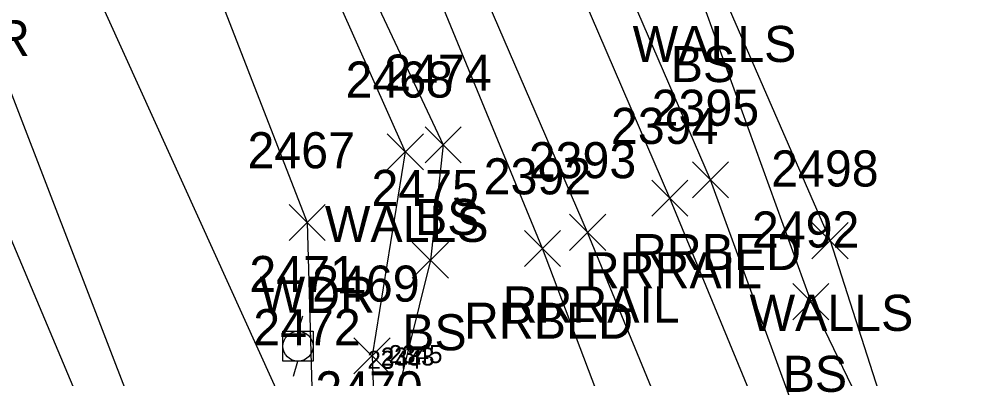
# Model space of a CAD drawing. Extents: x 1462668 to 1465147, y 550359 to 557351.
# Drawn here: x 1464726.3 to 1464779.7, y 552484.6 to 552504.5 of the extents above; entities that cross this region are included whole.
import ezdxf

# ---------------------------------------------------------------- set-up
doc = ezdxf.new("R2010")
doc.units = 0
for name, color, linetype in [('B_I', 7, 'Continuous'), ('L_A', 7, 'Continuous'), ('L_I', 7, 'Continuous'), ('L_TIC', 7, 'Continuous'), ('LAWA', 7, 'Continuous'), ('LELB', 7, 'Continuous'), ('LFNC', 7, 'Continuous'), ('LWS', 7, 'Continuous'), ('R_A', 7, 'Continuous'), ('R_I', 7, 'Continuous'), ('R_TIC', 7, 'Continuous'), ('RR', 7, 'Continuous'), ('RRB', 7, 'Continuous'), ('U_I', 7, 'Continuous'), ('UP', 7, 'Continuous'), ('UUU', 7, 'Continuous')]:
    doc.layers.add(name, color=color, linetype=linetype)

msp = doc.modelspace()

# ---------------------------------------------------------------- linework, layer by layer
at = {"layer": 'L_TIC'}
for points in [[(1464748.81, 552496.557), (1464750.81, 552498.557)], [(1464750.81, 552496.557), (1464748.81, 552498.557)], [(1464746.714, 552496.173), (1464748.714, 552498.173)], [(1464748.714, 552496.173), (1464746.714, 552498.173)], [(1464741.282, 552492.256), (1464743.282, 552494.256)], [(1464743.282, 552492.256), (1464741.282, 552494.256)], [(1464770.234, 552491.245), (1464772.234, 552493.245)], [(1464772.234, 552491.245), (1464770.234, 552493.245)], [(1464748.101, 552490.167), (1464750.101, 552492.167)], [(1464750.101, 552490.167), (1464748.101, 552492.167)], [(1464769.169, 552487.865), (1464771.169, 552489.865)], [(1464771.169, 552487.865), (1464769.169, 552489.865)], [(1464744.871, 552484.864), (1464746.871, 552486.864)], [(1464746.871, 552484.864), (1464744.871, 552486.864)]]:
    msp.add_lwpolyline(points, dxfattribs=at)
at = {"layer": 'LAWA'}
for points in [[(1464741.807, 552474.515), (1464734.161, 552478.95), (1464723.173, 552507.481), (1464709.128, 552543.367), (1464694.268, 552571.435), (1464692.692, 552582.376), (1464695.024, 552592.016)], [(1464704.959, 552581.381), (1464716.237, 552556.166), (1464729.003, 552527.441), (1464742.282, 552493.256), (1464742.553, 552483.447)]]:
    msp.add_lwpolyline(points, dxfattribs=at)
at = {"layer": 'LELB'}
for points in [[(1464722.925, 552599.353), (1464722.214, 552598.827), (1464737.526, 552564.404), (1464749.896, 552536.245), (1464763.972, 552506.032), (1464770.169, 552488.865)], [(1464702.077, 552587.615), (1464711.523, 552582.533), (1464724.228, 552557.34), (1464734.213, 552530.728), (1464749.81, 552497.557), (1464749.101, 552491.167)], [(1464749.101, 552491.167), (1464747.246, 552483.641)], [(1464770.169, 552488.865), (1464775.683, 552477.42)]]:
    msp.add_lwpolyline(points, dxfattribs=at)
at = {"layer": 'LFNC'}
msp.add_lwpolyline([(1464749.087, 552471.882), (1464740.766, 552473.141), (1464732.227, 552477.265), (1464721.253, 552503.309), (1464704.808, 552541.816), (1464691.39, 552573.011), (1464689.656, 552583.619)], dxfattribs=at)
at = {"layer": 'LWS'}
for points in [[(1464723.398, 552598.887), (1464733.24, 552578.777), (1464739.648, 552565.26), (1464754.153, 552533.407), (1464764.757, 552507.146), (1464771.234, 552492.245)], [(1464702.268, 552586.222), (1464709.386, 552581.281), (1464723.063, 552556.949), (1464732.947, 552530.369), (1464747.714, 552497.173), (1464745.871, 552485.864), (1464746.08, 552480.004)], [(1464771.234, 552492.245), (1464775.939, 552477.572)]]:
    msp.add_lwpolyline(points, dxfattribs=at)
at = {"layer": 'R_TIC'}
for points in [[(1464763.619, 552494.611), (1464765.619, 552496.611)], [(1464765.619, 552494.611), (1464763.619, 552496.611)], [(1464761.364, 552493.605), (1464763.364, 552495.605)], [(1464763.364, 552493.605), (1464761.364, 552495.605)], [(1464756.811, 552491.705), (1464758.811, 552493.705)], [(1464758.811, 552491.705), (1464756.811, 552493.705)], [(1464754.315, 552490.81), (1464756.315, 552492.81)], [(1464756.315, 552490.81), (1464754.315, 552492.81)]]:
    msp.add_lwpolyline(points, dxfattribs=at)
at = {"layer": 'RR'}
for points in [[(1464849.389, 552249.534), (1464842.819, 552270.793), (1464835.11, 552294.838), (1464826.262, 552322.52), (1464813.909, 552358.251), (1464808.668, 552373.872), (1464804.992, 552384.746), (1464790.19, 552425.007), (1464777.181, 552458.665), (1464762.364, 552494.605), (1464744.909, 552535.145), (1464735.628, 552555.847), (1464721.293, 552586.6), (1464702.021, 552626.346), (1464686.842, 552656.687), (1464671.35, 552687.141), (1464662.335, 552704.74), (1464642.534, 552744.081), (1464629.159, 552771.135), (1464613.477, 552803.16), (1464601.343, 552828.316)], [(1464844.813, 552247.755), (1464838.177, 552269.149), (1464830.386, 552293.617), (1464821.392, 552321.548), (1464809.517, 552356.645), (1464804.149, 552372.473), (1464800.295, 552383.078), (1464785.596, 552423.206), (1464772.719, 552456.472), (1464757.811, 552492.705), (1464740.233, 552533.386), (1464731.218, 552553.662), (1464716.736, 552584.611), (1464697.665, 552624.112), (1464682.453, 552654.497), (1464666.878, 552684.945), (1464657.727, 552702.874), (1464638.134, 552741.98), (1464624.708, 552768.998), (1464609.228, 552800.971), (1464596.703, 552826.136)]]:
    msp.add_lwpolyline(points, dxfattribs=at)
at = {"layer": 'RRB'}
for points in [[(1464851.042, 552250.445), (1464845.147, 552271.635), (1464837.544, 552295.462), (1464828.768, 552323.575), (1464816.78, 552359.11), (1464810.928, 552374.769), (1464807.843, 552386.028), (1464792.774, 552426.038), (1464778.944, 552461.754), (1464771.168, 552477.614), (1464764.619, 552495.611), (1464747.04, 552536.302), (1464737.618, 552557.165), (1464723.44, 552587.94), (1464704.535, 552627.922), (1464689.191, 552657.618), (1464673.574, 552688.335), (1464664.014, 552705.151), (1464644.495, 552745.11), (1464631.556, 552772.375), (1464615.641, 552804.178), (1464603.908, 552829.416)], [(1464842.442, 552246.931), (1464836.486, 552268.553), (1464828.066, 552292.901), (1464819.091, 552320.895), (1464807.286, 552355.87), (1464801.457, 552371.532), (1464797.599, 552381.724), (1464783.012, 552422.471), (1464769.406, 552454.584), (1464755.315, 552491.81), (1464738.611, 552532.376), (1464729.391, 552552.755), (1464715, 552583.837), (1464695.071, 552622.976), (1464679.554, 552652.995), (1464663.948, 552683.282), (1464654.855, 552701.899), (1464635.344, 552740.456), (1464622.383, 552767.72), (1464607.066, 552799.752), (1464594.744, 552825)]]:
    msp.add_lwpolyline(points, dxfattribs=at)
at = {"layer": 'UP'}
for p, q in [((1464742.02, 552488.062), (1464741.77, 552487.229)), ((1464740.936, 552485.562), (1464740.936, 552487.229)), ((1464740.936, 552487.229), (1464742.603, 552487.229)), ((1464742.603, 552487.229), (1464742.603, 552485.562)), ((1464741.77, 552486.395), (1464741.77, 552486.395)), ((1464742.603, 552485.562), (1464740.936, 552485.562)), ((1464741.52, 552484.729), (1464741.77, 552485.562))]:
    msp.add_line(p, q, dxfattribs=at)
msp.add_circle((1464741.77, 552486.395), 0.833, dxfattribs=at)
at = {"layer": 'UUU'}
msp.add_lwpolyline([(1464678.157, 552701.624), (1464658.996, 552663.944), (1464742.881, 552478.871)], dxfattribs=at)

# ---------------------------------------------------------------- texts
at = {"layer": 'B_I'}
for s, p in [('2345', (1464746.796, 552485.456)), ('2344', (1464745.616, 552485.141)), ('2383', (1464746.357, 552485.323))]:
    msp.add_text(s, height=1, dxfattribs=at).set_placement(p)
at = {"layer": 'L_A'}
for s, p in [('WDR', (1464720.535, 552502.481)), ('WALLS', (1464760.3, 552502.146)), ('BS', (1464762.413, 552501.032)), ('BS', (1464748.251, 552492.557)), ('WALLS', (1464743.257, 552492.173)), ('WDR', (1464739.644, 552488.256)), ('WALLS', (1464766.777, 552487.245)), ('BS', (1464747.542, 552486.167)), ('BS', (1464768.61, 552483.865))]:
    msp.add_text(s, height=2, dxfattribs=at).set_placement(p)
at = {"layer": 'L_I'}
for s, p in [('2474', (1464746.55, 552500.557)), ('2468', (1464744.407, 552500.173)), ('2467', (1464738.975, 552496.256)), ('2498', (1464767.974, 552495.245)), ('2475', (1464745.841, 552494.167)), ('2492', (1464766.909, 552491.865)), ('2469', (1464742.556, 552488.864)), ('2472', (1464739.294, 552486.447)), ('2470', (1464742.734, 552483.004))]:
    msp.add_text(s, height=2, dxfattribs=at).set_placement(p)
at = {"layer": 'R_A'}
for s, p in [('RRBED', (1464760.265, 552490.611)), ('RRRAIL', (1464757.655, 552489.605)), ('RRRAIL', (1464753.102, 552487.705)), ('RRBED', (1464750.961, 552486.81))]:
    msp.add_text(s, height=2, dxfattribs=at).set_placement(p)
at = {"layer": 'R_I'}
for s, p in [('2395', (1464761.359, 552498.611)), ('2394', (1464759.104, 552497.605)), ('2393', (1464754.551, 552495.705)), ('2392', (1464752.055, 552494.81))]:
    msp.add_text(s, height=2, dxfattribs=at).set_placement(p)
at = {"layer": 'U_I'}
msp.add_text('2471', height=2, dxfattribs=at).set_placement((1464739.077, 552489.395))

doc.saveas('drawing.dxf')
